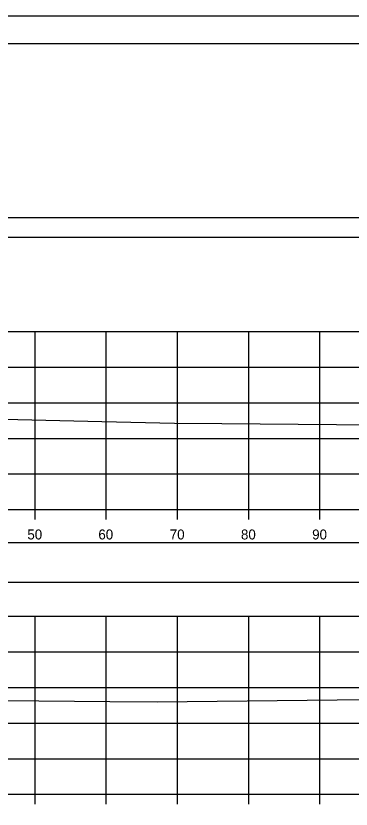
# Model space of a CAD drawing. Extents: x 1369627 to 1374022, y 380035 to 398173.
# Drawn here: x 1370226.5 to 1370273.6, y 380563.4 to 380674.9 of the extents above; entities that cross this region are included whole.
import ezdxf

# ---------------------------------------------------------------- set-up
doc = ezdxf.new("R2010")
doc.units = 0
for name, color, linetype in [('Default', 7, 'Continuous'), ('R_Axis', 7, 'Continuous'), ('R_Axis Annot', 7, 'Continuous'), ('R_Border', 7, 'Continuous'), ('R_Exist Surface', 7, 'Continuous'), ('R_Grid', 7, 'Continuous'), ('R_No Plot', 7, 'Continuous')]:
    doc.layers.add(name, color=color, linetype=linetype)

msp = doc.modelspace()

# ---------------------------------------------------------------- linework, layer by layer
at = {"layer": 'Default'}
for points in [[(1370029.24, 380643.81), (1370329.24, 380643.81), (1370329.24, 380646.52), (1370029.24, 380646.52)], [(1370029.24, 380595.32), (1370329.24, 380595.32), (1370329.24, 380600.85), (1370029.24, 380600.85)]]:
    msp.add_lwpolyline(points, close=True, dxfattribs=at)
at = {"layer": 'R_Axis'}
for p, q in [((1370029.24, 380605.53), (1370329.24, 380605.53)), ((1370229.24, 380604.13), (1370229.24, 380605.53)), ((1370239.24, 380604.13), (1370239.24, 380605.53)), ((1370249.24, 380604.13), (1370249.24, 380605.53)), ((1370259.24, 380604.13), (1370259.24, 380605.53)), ((1370269.24, 380604.13), (1370269.24, 380605.53)), ((1370029.24, 380565.53), (1370329.24, 380565.53)), ((1370229.24, 380564.13), (1370229.24, 380565.53)), ((1370239.24, 380564.13), (1370239.24, 380565.53)), ((1370249.24, 380564.13), (1370249.24, 380565.53)), ((1370259.24, 380564.13), (1370259.24, 380565.53)), ((1370269.24, 380564.13), (1370269.24, 380565.53))]:
    msp.add_line(p, q, dxfattribs=at)
at = {"layer": 'R_Border'}
msp.add_line((1370021.24, 380670.99), (1370337.42, 380670.99), dxfattribs=at)
at = {"layer": 'R_Exist Surface'}
for points in [[(1370207.13, 380618.63), (1370238.62, 380617.91), (1370248.83, 380617.68), (1370255.47, 380617.6), (1370293.03, 380617.3)], [(1370204.79, 380578.88), (1370239.71, 380578.57), (1370246.37, 380578.53), (1370275.88, 380578.86), (1370288.04, 380578.99), (1370288.19, 380578.96), (1370291.3, 380578.33), (1370292.06, 380578.32), (1370298.59, 380578.25), (1370304.46, 380578.37), (1370309.51, 380578.36), (1370315.59, 380578.39), (1370328.23, 380578.49), (1370329.24, 380578.5)]]:
    msp.add_lwpolyline(points, dxfattribs=at)
at = {"layer": 'R_Grid'}
for p, q in [((1370029.24, 380630.53), (1370329.24, 380630.53)), ((1370229.24, 380605.53), (1370229.24, 380630.53)), ((1370239.24, 380605.53), (1370239.24, 380630.53)), ((1370249.24, 380605.53), (1370249.24, 380630.53)), ((1370259.24, 380605.53), (1370259.24, 380630.53)), ((1370269.24, 380605.53), (1370269.24, 380630.53)), ((1370029.24, 380625.53), (1370329.24, 380625.53)), ((1370029.24, 380620.53), (1370329.24, 380620.53)), ((1370029.24, 380615.53), (1370329.24, 380615.53)), ((1370029.24, 380610.53), (1370329.24, 380610.53)), ((1370029.24, 380605.53), (1370329.24, 380605.53)), ((1370029.24, 380590.53), (1370329.24, 380590.53)), ((1370229.24, 380565.53), (1370229.24, 380590.53)), ((1370239.24, 380565.53), (1370239.24, 380590.53)), ((1370249.24, 380565.53), (1370249.24, 380590.53)), ((1370259.24, 380565.53), (1370259.24, 380590.53)), ((1370269.24, 380565.53), (1370269.24, 380590.53)), ((1370029.24, 380585.53), (1370329.24, 380585.53)), ((1370029.24, 380580.53), (1370329.24, 380580.53)), ((1370029.24, 380575.53), (1370329.24, 380575.53)), ((1370029.24, 380570.53), (1370329.24, 380570.53)), ((1370029.24, 380565.53), (1370329.24, 380565.53))]:
    msp.add_line(p, q, dxfattribs=at)
at = {"layer": 'R_No Plot'}
msp.add_line((1370008.84, 380674.89), (1370342.17, 380674.89), dxfattribs=at)
for points in [[(1370008.83, 380674.89), (1370342.17, 380674.89), (1370342.17, 380461.55), (1370008.83, 380461.55)], [(1370255.16, 380670.99), (1370274.78, 380670.99), (1370274.78, 380661.11), (1370290.89, 380661.11), (1370314.09, 380661.11), (1370314.09, 380628.44), (1370337.3, 380628.44), (1370337.42, 380465.53), (1370021.24, 380465.53), (1370021.24, 380670.99)]]:
    msp.add_lwpolyline(points, close=True, dxfattribs=at)

# ---------------------------------------------------------------- texts
at = {"layer": 'R_Axis Annot'}
for s, p in [('50', (1370228.15, 380601.33)), ('60', (1370238.12, 380601.33)), ('70', (1370248.15, 380601.33)), ('80', (1370258.15, 380601.33)), ('90', (1370268.15, 380601.33))]:
    msp.add_text(s, height=1.4, dxfattribs=at).set_placement(p)

doc.saveas('drawing.dxf')
